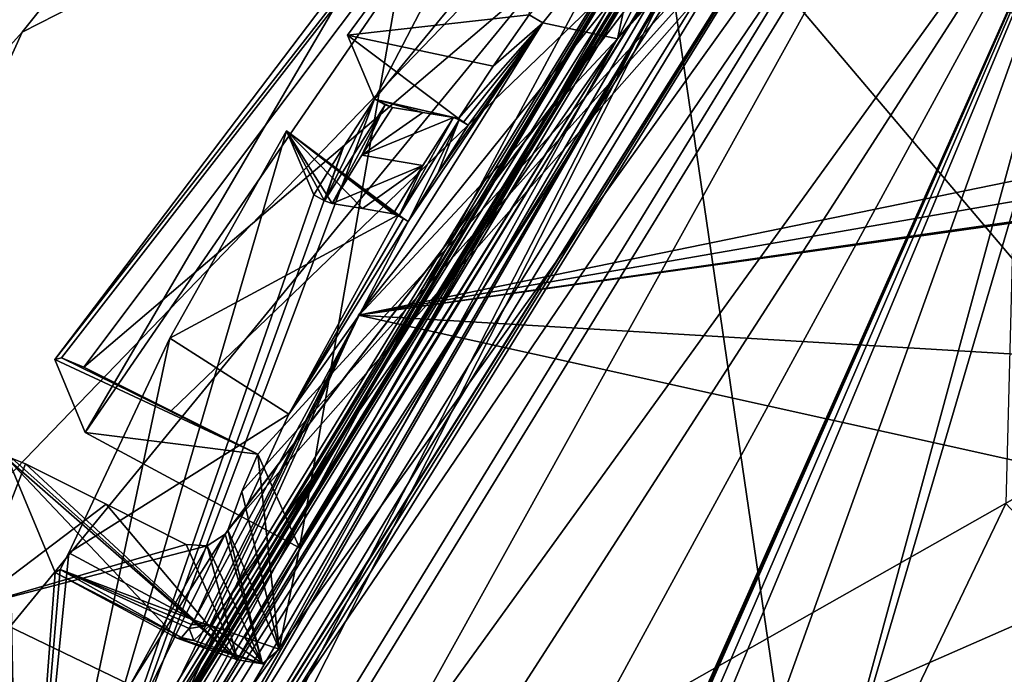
# Model space of a CAD drawing. Header units: millimetres. Extents: x -147 to 294, y -82 to 275.
# Tile 450 of 609: x 184 to 195, y 244 to 251. Entities that reach past the tile are written whole.
import ezdxf

# ---------------------------------------------------------------- set-up
doc = ezdxf.new("R2010")
doc.units = ezdxf.units.MM
doc.header["$LTSCALE"] = 67.506716
for name, color, linetype in [('1625', 7, 'CONTINUOUS'), ('1643', 7, 'CONTINUOUS'), ('1670', 7, 'CONTINUOUS'), ('1672', 7, 'CONTINUOUS'), ('1762', 7, 'CONTINUOUS'), ('1808', 7, 'CONTINUOUS'), ('3719', 7, 'CONTINUOUS'), ('3720', 7, 'CONTINUOUS'), ('3723', 7, 'CONTINUOUS'), ('3726', 7, 'CONTINUOUS'), ('457', 7, 'CONTINUOUS'), ('458', 7, 'CONTINUOUS'), ('477', 7, 'CONTINUOUS'), ('478', 7, 'CONTINUOUS'), ('485', 7, 'CONTINUOUS'), ('499', 7, 'CONTINUOUS'), ('522', 7, 'CONTINUOUS'), ('557', 7, 'CONTINUOUS'), ('601', 7, 'CONTINUOUS'), ('611', 7, 'CONTINUOUS'), ('612', 7, 'CONTINUOUS'), ('613', 7, 'CONTINUOUS'), ('614', 7, 'CONTINUOUS'), ('615', 7, 'CONTINUOUS'), ('616', 7, 'CONTINUOUS'), ('640', 7, 'CONTINUOUS'), ('643', 7, 'CONTINUOUS'), ('644', 7, 'CONTINUOUS'), ('645', 7, 'CONTINUOUS'), ('647', 7, 'CONTINUOUS'), ('652', 7, 'CONTINUOUS'), ('653', 7, 'CONTINUOUS'), ('654', 7, 'CONTINUOUS'), ('655', 7, 'CONTINUOUS'), ('656', 7, 'CONTINUOUS'), ('657', 7, 'CONTINUOUS'), ('658', 7, 'CONTINUOUS'), ('659', 7, 'CONTINUOUS'), ('660', 7, 'CONTINUOUS'), ('661', 7, 'CONTINUOUS'), ('662', 7, 'CONTINUOUS'), ('841', 7, 'CONTINUOUS')]:
    doc.layers.add(name, color=color, linetype=linetype)

msp = doc.modelspace()

# ---------------------------------------------------------------- linework, layer by layer
at = {"layer": '1625', "linetype": 'CONTINUOUS'}
for points in [[(187.556, 242.917, -11.15), (187.114, 243.381, -14.043), (194.734, 254.606, -12.177), (187.556, 242.917, -11.15)], [(188.001, 242.457, -8.262), (187.556, 242.917, -11.15), (194.734, 254.606, -12.177), (188.001, 242.457, -8.262)], [(195.904, 253.401, -5.773), (188.001, 242.457, -8.262), (194.734, 254.606, -12.177), (195.904, 253.401, -5.773)], [(187.202, 239.886, -8.026), (188.001, 242.457, -8.262), (195.904, 253.401, -5.773), (187.202, 239.886, -8.026)]]:
    msp.add_3dface(points, dxfattribs=at)
at = {"layer": '1643', "linetype": 'CONTINUOUS'}
for points in [[(187.202, 239.886, -8.026), (195.904, 253.401, -5.773), (188.505, 239.79, -7.9), (187.202, 239.886, -8.026)], [(195.904, 253.401, -5.773), (189.806, 239.697, -7.78), (188.505, 239.79, -7.9), (195.904, 253.401, -5.773)], [(189.806, 239.697, -7.78), (195.904, 253.401, -5.773), (189.865, 239.782, -7.761), (189.806, 239.697, -7.78)], [(189.865, 239.782, -7.761), (195.904, 253.401, -5.773), (189.925, 239.864, -7.742), (189.865, 239.782, -7.761)], [(189.925, 239.864, -7.742), (195.904, 253.401, -5.773), (190.19, 240.164, -7.67), (189.925, 239.864, -7.742)], [(190.19, 240.164, -7.67), (195.904, 253.401, -5.773), (190.485, 240.421, -7.602), (190.19, 240.164, -7.67)], [(190.485, 240.421, -7.602), (195.904, 253.401, -5.773), (191.419, 240.91, -7.443), (190.485, 240.421, -7.602)], [(191.419, 240.91, -7.443), (195.904, 253.401, -5.773), (192.547, 241.056, -7.323), (191.419, 240.91, -7.443)], [(192.547, 241.056, -7.323), (195.904, 253.401, -5.773), (194.796, 248.692, -6.24), (192.547, 241.056, -7.323)], [(194.715, 245.585, -6.578), (192.547, 241.056, -7.323), (194.796, 248.692, -6.24), (194.715, 245.585, -6.578)], [(195.881, 244.337, -6.649), (192.547, 241.056, -7.323), (194.715, 245.585, -6.578), (195.881, 244.337, -6.649)], [(203.411, 241.023, -6.671), (192.547, 241.056, -7.323), (195.881, 244.337, -6.649), (203.411, 241.023, -6.671)]]:
    msp.add_3dface(points, dxfattribs=at)
at = {"layer": '1670', "linetype": 'CONTINUOUS'}
for points in [[(193.418, 254.433, -3.505), (187.903, 247.568, -4.556), (204.72, 251.021, -3.397), (193.418, 254.433, -3.505)], [(204.72, 251.021, -3.397), (187.903, 247.568, -4.556), (205.948, 250.702, -3.409), (204.72, 251.021, -3.397)], [(205.948, 250.702, -3.409), (187.903, 247.568, -4.556), (197.717, 248.97, -3.75), (205.948, 250.702, -3.409)], [(197.717, 248.97, -3.75), (187.903, 247.568, -4.556), (196.59, 248.794, -3.819), (197.717, 248.97, -3.75)], [(196.59, 248.794, -3.819), (187.903, 247.568, -4.556), (195.228, 247.134, -4.058), (196.59, 248.794, -3.819)], [(187.903, 247.568, -4.556), (184.345, 239.707, -6.045), (195.314, 245.924, -4.183), (187.903, 247.568, -4.556)], [(195.228, 247.134, -4.058), (187.903, 247.568, -4.556), (195.314, 245.924, -4.183), (195.228, 247.134, -4.058)], [(184.345, 239.707, -6.045), (196.041, 244.842, -4.26), (195.314, 245.924, -4.183), (184.345, 239.707, -6.045)], [(196.041, 244.842, -4.26), (184.345, 239.707, -6.045), (197.412, 244.268, -4.247), (196.041, 244.842, -4.26)], [(197.412, 244.268, -4.247), (184.345, 239.707, -6.045), (205.949, 243.283, -4.034), (197.412, 244.268, -4.247)]]:
    msp.add_3dface(points, dxfattribs=at)
at = {"layer": '1672', "linetype": 'CONTINUOUS'}
for points in [[(184.093, 239.834, -6.288), (193.418, 254.433, -3.505), (193.28, 254.709, -3.726), (184.093, 239.834, -6.288)], [(187.903, 247.568, -4.556), (193.418, 254.433, -3.505), (184.093, 239.834, -6.288), (187.903, 247.568, -4.556)], [(184.345, 239.707, -6.045), (187.903, 247.568, -4.556), (184.093, 239.834, -6.288), (184.345, 239.707, -6.045)]]:
    msp.add_3dface(points, dxfattribs=at)
at = {"layer": '1762', "linetype": 'CONTINUOUS'}
for points in [[(183.944, 239.976, -7.389), (193.124, 254.922, -4.803), (184.148, 237.498, -8), (183.944, 239.976, -7.389)], [(184.148, 237.498, -8), (193.124, 254.922, -4.803), (185.317, 239.503, -7.646), (184.148, 237.498, -8)], [(185.317, 239.503, -7.646), (193.124, 254.922, -4.803), (194.247, 254.085, -5.121), (185.317, 239.503, -7.646)]]:
    msp.add_3dface(points, dxfattribs=at)
at = {"layer": '1808', "linetype": 'CONTINUOUS'}
for points in [[(184.093, 239.834, -6.288), (193.124, 254.922, -4.803), (183.944, 239.976, -7.389), (184.093, 239.834, -6.288)], [(184.093, 239.834, -6.288), (193.28, 254.709, -3.726), (193.124, 254.922, -4.803), (184.093, 239.834, -6.288)]]:
    msp.add_3dface(points, dxfattribs=at)
at = {"layer": '3719', "linetype": 'CONTINUOUS'}
for points in [[(184.766, 240.845, -13.356), (194.247, 254.085, -5.121), (193.682, 255.405, -10.834), (184.766, 240.845, -13.356)], [(185.317, 239.503, -7.646), (194.247, 254.085, -5.121), (184.766, 240.845, -13.356), (185.317, 239.503, -7.646)]]:
    msp.add_3dface(points, dxfattribs=at)
at = {"layer": '3720', "linetype": 'CONTINUOUS'}
for points in [[(184.766, 240.845, -13.356), (193.682, 255.405, -10.834), (185.437, 241.13, -14.922), (184.766, 240.845, -13.356)], [(185.437, 241.13, -14.922), (193.682, 255.405, -10.834), (185.474, 241.268, -14.88), (185.437, 241.13, -14.922)], [(185.474, 241.268, -14.88), (193.682, 255.405, -10.834), (194.194, 255.292, -12.465), (185.474, 241.268, -14.88)]]:
    msp.add_3dface(points, dxfattribs=at)
at = {"layer": '3723', "linetype": 'CONTINUOUS'}
for points in [[(185.845, 241.548, -14.853), (185.474, 241.268, -14.88), (194.194, 255.292, -12.465), (185.845, 241.548, -14.853)], [(185.845, 241.548, -14.853), (194.194, 255.292, -12.465), (194.342, 255.064, -12.535), (185.845, 241.548, -14.853)]]:
    msp.add_3dface(points, dxfattribs=at)
at = {"layer": '3726', "linetype": 'CONTINUOUS'}
for points in [[(186.544, 242.647, -14.565), (185.845, 241.548, -14.853), (194.342, 255.064, -12.535), (186.544, 242.647, -14.565)], [(186.936, 243.195, -14.301), (186.544, 242.647, -14.565), (194.342, 255.064, -12.535), (186.936, 243.195, -14.301)], [(187.114, 243.381, -14.043), (186.936, 243.195, -14.301), (194.342, 255.064, -12.535), (187.114, 243.381, -14.043)], [(194.734, 254.606, -12.177), (187.114, 243.381, -14.043), (194.342, 255.064, -12.535), (194.734, 254.606, -12.177)]]:
    msp.add_3dface(points, dxfattribs=at)
at = {"layer": '457', "linetype": 'CONTINUOUS'}
for points in [[(184.365, 250.548, -8.756), (192.95, 254.933, -3.589), (190.258, 257.928, -7.621), (184.365, 250.548, -8.756)], [(181.575, 241.041, -7.896), (192.95, 254.933, -3.589), (180.496, 242.008, -10.38), (181.575, 241.041, -7.896)], [(180.496, 242.008, -10.38), (192.95, 254.933, -3.589), (184.365, 250.548, -8.756), (180.496, 242.008, -10.38)], [(183.682, 239.841, -6.196), (192.95, 254.933, -3.589), (181.575, 241.041, -7.896), (183.682, 239.841, -6.196)]]:
    msp.add_3dface(points, dxfattribs=at)
at = {"layer": '458', "linetype": 'CONTINUOUS'}
for points in [[(192.95, 254.933, -3.589), (183.682, 239.841, -6.196), (193.044, 254.828, -3.617), (192.95, 254.933, -3.589)], [(193.044, 254.828, -3.617), (183.682, 239.841, -6.196), (183.816, 239.791, -6.215), (193.044, 254.828, -3.617)], [(193.044, 254.828, -3.617), (183.816, 239.791, -6.215), (193.101, 254.81, -3.753), (193.044, 254.828, -3.617)], [(193.101, 254.81, -3.753), (183.816, 239.791, -6.215), (183.87, 239.789, -6.351), (193.101, 254.81, -3.753)]]:
    msp.add_3dface(points, dxfattribs=at)
at = {"layer": '477', "linetype": 'CONTINUOUS'}
for points in [[(178.759, 244.303, -21.031), (190.258, 257.928, -7.621), (189.093, 261.125, -18.096), (178.759, 244.303, -21.031)], [(184.365, 250.548, -8.756), (190.258, 257.928, -7.621), (178.759, 244.303, -21.031), (184.365, 250.548, -8.756)], [(180.496, 242.008, -10.38), (184.365, 250.548, -8.756), (178.759, 244.303, -21.031), (180.496, 242.008, -10.38)]]:
    msp.add_3dface(points, dxfattribs=at)
at = {"layer": '478', "linetype": 'CONTINUOUS'}
for points in [[(178.759, 244.303, -21.031), (189.093, 261.125, -18.096), (178.936, 244.413, -21.813), (178.759, 244.303, -21.031)], [(178.936, 244.413, -21.813), (189.093, 261.125, -18.096), (179.553, 244.338, -22.33), (178.936, 244.413, -21.813)], [(179.553, 244.338, -22.33), (189.093, 261.125, -18.096), (189.598, 260.678, -19.487), (179.553, 244.338, -22.33)]]:
    msp.add_3dface(points, dxfattribs=at)
at = {"layer": '485', "linetype": 'CONTINUOUS'}
for points in [[(183.728, 240.005, -7.566), (192.965, 255.086, -4.954), (183.777, 239.953, -7.21), (183.728, 240.005, -7.566)], [(183.777, 239.953, -7.21), (192.965, 255.086, -4.954), (183.817, 239.871, -6.843), (183.777, 239.953, -7.21)], [(192.965, 255.086, -4.954), (183.843, 239.815, -6.56), (183.817, 239.871, -6.843), (192.965, 255.086, -4.954)], [(183.857, 239.803, -6.455), (183.843, 239.815, -6.56), (192.965, 255.086, -4.954), (183.857, 239.803, -6.455)], [(183.87, 239.789, -6.351), (183.857, 239.803, -6.455), (192.965, 255.086, -4.954), (183.87, 239.789, -6.351)], [(193.101, 254.81, -3.753), (183.87, 239.789, -6.351), (192.965, 255.086, -4.954), (193.101, 254.81, -3.753)]]:
    msp.add_3dface(points, dxfattribs=at)
at = {"layer": '499', "linetype": 'CONTINUOUS'}
for points in [[(189.77, 260.842, -19.466), (214.426, 264.872, -22.77), (211.498, 250.513, -27.995), (189.77, 260.842, -19.466)], [(189.598, 260.678, -19.487), (189.77, 260.842, -19.466), (179.495, 244.144, -22.371), (189.598, 260.678, -19.487)], [(179.495, 244.144, -22.371), (189.77, 260.842, -19.466), (192.781, 240.261, -27.408), (179.495, 244.144, -22.371)], [(189.77, 260.842, -19.466), (211.498, 250.513, -27.995), (192.781, 240.261, -27.408), (189.77, 260.842, -19.466)], [(179.526, 244.249, -22.349), (189.598, 260.678, -19.487), (179.495, 244.144, -22.371), (179.526, 244.249, -22.349)], [(179.553, 244.338, -22.33), (189.598, 260.678, -19.487), (179.526, 244.249, -22.349), (179.553, 244.338, -22.33)], [(192.781, 240.261, -27.408), (211.498, 250.513, -27.995), (206.369, 237.497, -31.433), (192.781, 240.261, -27.408)]]:
    msp.add_3dface(points, dxfattribs=at)
at = {"layer": '522', "linetype": 'CONTINUOUS'}
for points in [[(192.965, 255.086, -4.954), (183.728, 240.005, -7.566), (184.344, 239.921, -7.651), (192.965, 255.086, -4.954)], [(193.423, 254.693, -5.096), (192.965, 255.086, -4.954), (184.344, 239.921, -7.651), (193.423, 254.693, -5.096)]]:
    msp.add_3dface(points, dxfattribs=at)
at = {"layer": '557', "linetype": 'CONTINUOUS'}
msp.add_3dface([(179.495, 244.144, -22.371), (192.781, 240.261, -27.408), (175.102, 216.403, -28.524), (179.495, 244.144, -22.371)], dxfattribs=at)
at = {"layer": '601', "linetype": 'CONTINUOUS'}
for points in [[(186.528, 245.303, -21.073), (191.591, 251.939, -20.224), (197.223, 257.432, -19.464), (186.528, 245.303, -21.073)], [(180.021, 232.05, -23.733), (191.591, 251.939, -20.224), (186.5, 245.26, -21.08), (180.021, 232.05, -23.733)], [(186.5, 245.26, -21.08), (191.591, 251.939, -20.224), (186.528, 245.303, -21.073), (186.5, 245.26, -21.08)], [(185.502, 243.675, -21.301), (180.021, 232.05, -23.733), (186.5, 245.26, -21.08), (185.502, 243.675, -21.301)]]:
    msp.add_3dface(points, dxfattribs=at)
at = {"layer": '611', "linetype": 'CONTINUOUS'}
for points in [[(185.011, 247.021, -20.082), (197.223, 257.432, -19.464), (193.784, 258.711, -18.181), (185.011, 247.021, -20.082)], [(185.932, 246.561, -20.498), (197.223, 257.432, -19.464), (185.011, 247.021, -20.082), (185.932, 246.561, -20.498)], [(186.845, 246.104, -20.906), (197.223, 257.432, -19.464), (185.932, 246.561, -20.498), (186.845, 246.104, -20.906)], [(186.528, 245.303, -21.073), (197.223, 257.432, -19.464), (186.674, 245.711, -20.986), (186.528, 245.303, -21.073)], [(186.674, 245.711, -20.986), (197.223, 257.432, -19.464), (186.845, 246.104, -20.906), (186.674, 245.711, -20.986)]]:
    msp.add_3dface(points, dxfattribs=at)
at = {"layer": '612', "linetype": 'CONTINUOUS'}
for points in [[(195.611, 255.943, -13.823), (190.629, 250.477, -14.598), (195.489, 256.219, -14.984), (195.611, 255.943, -13.823)], [(195.489, 256.219, -14.984), (190.629, 250.477, -14.598), (190.762, 251.102, -15.703), (195.489, 256.219, -14.984)], [(190.762, 251.102, -15.703), (190.629, 250.477, -14.598), (187.282, 245.118, -16.759), (190.762, 251.102, -15.703)], [(190.629, 250.477, -14.598), (187.068, 244.052, -15.75), (187.282, 245.118, -16.759), (190.629, 250.477, -14.598)], [(186.674, 245.711, -20.986), (186.845, 246.104, -20.906), (187.068, 244.052, -15.75), (186.674, 245.711, -20.986)], [(187.068, 244.052, -15.75), (186.845, 246.104, -20.906), (187.282, 245.118, -16.759), (187.068, 244.052, -15.75)], [(186.528, 245.303, -21.073), (186.674, 245.711, -20.986), (187.068, 244.052, -15.75), (186.528, 245.303, -21.073)]]:
    msp.add_3dface(points, dxfattribs=at)
at = {"layer": '613', "linetype": 'CONTINUOUS'}
for points in [[(186.5, 245.26, -21.08), (186.528, 245.303, -21.073), (186.892, 243.896, -15.803), (186.5, 245.26, -21.08)], [(186.528, 245.303, -21.073), (187.068, 244.052, -15.75), (186.892, 243.896, -15.803), (186.528, 245.303, -21.073)], [(186.5, 245.26, -21.08), (186.892, 243.896, -15.803), (186.311, 245.139, -21.068), (186.5, 245.26, -21.08)], [(186.311, 245.139, -21.068), (186.63, 243.937, -15.88), (186.091, 245.154, -21), (186.311, 245.139, -21.068)], [(186.892, 243.896, -15.803), (186.63, 243.937, -15.88), (186.311, 245.139, -21.068), (186.892, 243.896, -15.803)]]:
    msp.add_3dface(points, dxfattribs=at)
at = {"layer": '614', "linetype": 'CONTINUOUS'}
for points in [[(184.257, 246.059, -20.102), (186.63, 243.937, -15.88), (184.215, 246.048, -19.903), (184.257, 246.059, -20.102)], [(184.215, 246.048, -19.903), (186.63, 243.937, -15.88), (185.995, 244.166, -15.093), (184.215, 246.048, -19.903)], [(184.712, 244.857, -14.794), (184.215, 246.048, -19.903), (185.995, 244.166, -15.093), (184.712, 244.857, -14.794)], [(184.398, 246.001, -20.236), (186.63, 243.937, -15.88), (184.257, 246.059, -20.102), (184.398, 246.001, -20.236)], [(186.63, 243.937, -15.88), (184.398, 246.001, -20.236), (185.248, 245.576, -20.621), (186.63, 243.937, -15.88)], [(186.091, 245.154, -21), (186.63, 243.937, -15.88), (185.248, 245.576, -20.621), (186.091, 245.154, -21)]]:
    msp.add_3dface(points, dxfattribs=at)
at = {"layer": '615', "linetype": 'CONTINUOUS'}
msp.add_3dface([(184.398, 246.001, -20.236), (184.257, 246.059, -20.102), (183.811, 244.489, -20.544), (184.398, 246.001, -20.236)], dxfattribs=at)
at = {"layer": '616', "linetype": 'CONTINUOUS'}
for points in [[(185.248, 245.576, -20.621), (184.398, 246.001, -20.236), (183.811, 244.489, -20.544), (185.248, 245.576, -20.621)], [(186.091, 245.154, -21), (185.248, 245.576, -20.621), (183.811, 244.489, -20.544), (186.091, 245.154, -21)], [(185.502, 243.675, -21.301), (186.5, 245.26, -21.08), (186.311, 245.139, -21.068), (185.502, 243.675, -21.301)], [(186.311, 245.139, -21.068), (186.091, 245.154, -21), (183.811, 244.489, -20.544), (186.311, 245.139, -21.068)], [(185.502, 243.675, -21.301), (186.311, 245.139, -21.068), (183.811, 244.489, -20.544), (185.502, 243.675, -21.301)], [(185.502, 243.675, -21.301), (183.811, 244.489, -20.544), (183.301, 242.958, -20.866), (185.502, 243.675, -21.301)]]:
    msp.add_3dface(points, dxfattribs=at)
at = {"layer": '640', "linetype": 'CONTINUOUS'}
for points in [[(184.707, 247.1, -19.528), (193.771, 259.071, -17.589), (185.028, 246.332, -16.233), (184.707, 247.1, -19.528)], [(185.028, 246.332, -16.233), (193.771, 259.071, -17.589), (188.545, 252.334, -15.177), (185.028, 246.332, -16.233)], [(193.423, 254.693, -5.096), (184.344, 239.921, -7.651), (192.709, 255.493, -9.698), (193.423, 254.693, -5.096)], [(192.709, 255.493, -9.698), (184.344, 239.921, -7.651), (188.072, 249.842, -10.553), (192.709, 255.493, -9.698)], [(189.955, 253.462, -12.991), (192.709, 255.493, -9.698), (188.072, 249.842, -10.553), (189.955, 253.462, -12.991)], [(187.787, 250.517, -13.462), (189.955, 253.462, -12.991), (188.072, 249.842, -10.553), (187.787, 250.517, -13.462)], [(188.072, 249.842, -10.553), (184.344, 239.921, -7.651), (187.747, 249.34, -10.638), (188.072, 249.842, -10.553)], [(187.432, 248.834, -10.725), (184.344, 239.921, -7.651), (187.146, 249.508, -13.635), (187.432, 248.834, -10.725)], [(187.146, 249.508, -13.635), (184.344, 239.921, -7.651), (185.919, 247.326, -14.024), (187.146, 249.508, -13.635)], [(187.747, 249.34, -10.638), (184.344, 239.921, -7.651), (187.432, 248.834, -10.725), (187.747, 249.34, -10.638)], [(185.919, 247.326, -14.024), (184.344, 239.921, -7.651), (184.856, 245.064, -14.45), (185.919, 247.326, -14.024)], [(184.215, 246.048, -19.903), (184.344, 239.921, -7.651), (183.616, 244.505, -20.218), (184.215, 246.048, -19.903)], [(184.344, 239.921, -7.651), (184.215, 246.048, -19.903), (184.712, 244.857, -14.794), (184.344, 239.921, -7.651)], [(184.856, 245.064, -14.45), (184.344, 239.921, -7.651), (184.765, 244.89, -14.573), (184.856, 245.064, -14.45)], [(184.344, 239.921, -7.651), (184.712, 244.857, -14.794), (184.765, 244.89, -14.573), (184.344, 239.921, -7.651)], [(184.344, 239.921, -7.651), (183.099, 242.951, -20.545), (183.616, 244.505, -20.218), (184.344, 239.921, -7.651)]]:
    msp.add_3dface(points, dxfattribs=at)
at = {"layer": '643', "linetype": 'CONTINUOUS'}
for points in [[(193.784, 258.711, -18.181), (193.771, 259.071, -17.589), (184.707, 247.1, -19.528), (193.784, 258.711, -18.181)], [(193.784, 258.711, -18.181), (184.707, 247.1, -19.528), (184.776, 247.118, -19.856), (193.784, 258.711, -18.181)], [(185.011, 247.021, -20.082), (193.784, 258.711, -18.181), (184.776, 247.118, -19.856), (185.011, 247.021, -20.082)]]:
    msp.add_3dface(points, dxfattribs=at)
at = {"layer": '644', "linetype": 'CONTINUOUS'}
for points in [[(184.707, 247.1, -19.528), (186.845, 246.104, -20.906), (184.776, 247.118, -19.856), (184.707, 247.1, -19.528)], [(186.845, 246.104, -20.906), (184.707, 247.1, -19.528), (185.028, 246.332, -16.233), (186.845, 246.104, -20.906)], [(186.845, 246.104, -20.906), (185.011, 247.021, -20.082), (184.776, 247.118, -19.856), (186.845, 246.104, -20.906)], [(186.845, 246.104, -20.906), (185.932, 246.561, -20.498), (185.011, 247.021, -20.082), (186.845, 246.104, -20.906)], [(187.282, 245.118, -16.759), (186.845, 246.104, -20.906), (185.028, 246.332, -16.233), (187.282, 245.118, -16.759)]]:
    msp.add_3dface(points, dxfattribs=at)
at = {"layer": '645', "linetype": 'CONTINUOUS'}
for points in [[(187.282, 245.118, -16.759), (185.028, 246.332, -16.233), (188.545, 252.334, -15.177), (187.282, 245.118, -16.759)], [(190.762, 251.102, -15.703), (187.282, 245.118, -16.759), (188.545, 252.334, -15.177), (190.762, 251.102, -15.703)]]:
    msp.add_3dface(points, dxfattribs=at)
at = {"layer": '647', "linetype": 'CONTINUOUS'}
for points in [[(189.844, 250.645, -13.717), (192.184, 253.574, -13.267), (189.698, 250.731, -13.613), (189.844, 250.645, -13.717)], [(189.322, 250.189, -13.702), (189.844, 250.645, -13.717), (189.698, 250.731, -13.613), (189.322, 250.189, -13.702)], [(187.911, 247.567, -14.244), (189.844, 250.645, -13.717), (188.425, 248.553, -14.029), (187.911, 247.567, -14.244)], [(188.425, 248.553, -14.029), (189.844, 250.645, -13.717), (188.737, 249.063, -13.941), (188.425, 248.553, -14.029)], [(188.737, 249.063, -13.941), (189.844, 250.645, -13.717), (189.058, 249.567, -13.855), (188.737, 249.063, -13.941)], [(189.009, 249.6, -13.817), (189.844, 250.645, -13.717), (188.956, 249.639, -13.794), (189.009, 249.6, -13.817)], [(188.956, 249.639, -13.794), (189.844, 250.645, -13.717), (189.322, 250.189, -13.702), (188.956, 249.639, -13.794)], [(189.058, 249.567, -13.855), (189.844, 250.645, -13.717), (189.009, 249.6, -13.817), (189.058, 249.567, -13.855)], [(188.323, 248.625, -13.969), (187.169, 246.526, -14.346), (188.376, 248.586, -13.992), (188.323, 248.625, -13.969)], [(188.376, 248.586, -13.992), (187.169, 246.526, -14.346), (188.425, 248.553, -14.029), (188.376, 248.586, -13.992)], [(187.169, 246.526, -14.346), (187.911, 247.567, -14.244), (188.425, 248.553, -14.029), (187.169, 246.526, -14.346)], [(186.264, 244.323, -14.792), (187.911, 247.567, -14.244), (186.175, 244.354, -14.758), (186.264, 244.323, -14.792)], [(186.175, 244.354, -14.758), (187.911, 247.567, -14.244), (187.169, 246.526, -14.346), (186.175, 244.354, -14.758)], [(186.341, 244.304, -14.855), (187.911, 247.567, -14.244), (186.264, 244.323, -14.792), (186.341, 244.304, -14.855)]]:
    msp.add_3dface(points, dxfattribs=at)
at = {"layer": '652', "linetype": 'CONTINUOUS'}
for points in [[(189.955, 253.462, -12.991), (187.787, 250.517, -13.462), (189.698, 250.731, -13.613), (189.955, 253.462, -12.991)], [(187.787, 250.517, -13.462), (189.322, 250.189, -13.702), (189.698, 250.731, -13.613), (187.787, 250.517, -13.462)], [(187.787, 250.517, -13.462), (188.956, 249.639, -13.794), (189.322, 250.189, -13.702), (187.787, 250.517, -13.462)]]:
    msp.add_3dface(points, dxfattribs=at)
at = {"layer": '653', "linetype": 'CONTINUOUS'}
for points in [[(187.787, 250.517, -13.462), (188.072, 249.842, -10.553), (188.956, 249.639, -13.794), (187.787, 250.517, -13.462)], [(188.956, 249.639, -13.794), (188.072, 249.842, -10.553), (188.902, 249.648, -13.576), (188.956, 249.639, -13.794)], [(188.902, 249.648, -13.576), (188.072, 249.842, -10.553), (188.582, 249.702, -12.273), (188.902, 249.648, -13.576)], [(188.582, 249.702, -12.273), (188.072, 249.842, -10.553), (188.261, 249.756, -10.97), (188.582, 249.702, -12.273)], [(188.261, 249.756, -10.97), (188.072, 249.842, -10.553), (188.185, 249.783, -10.75), (188.261, 249.756, -10.97)], [(188.963, 249.624, -13.73), (188.956, 249.639, -13.794), (188.902, 249.648, -13.576), (188.963, 249.624, -13.73)], [(189.009, 249.6, -13.817), (188.956, 249.639, -13.794), (188.963, 249.624, -13.73), (189.009, 249.6, -13.817)], [(189.058, 249.567, -13.855), (189.009, 249.6, -13.817), (188.963, 249.624, -13.73), (189.058, 249.567, -13.855)]]:
    msp.add_3dface(points, dxfattribs=at)
at = {"layer": '654', "linetype": 'CONTINUOUS'}
for points in [[(188.963, 249.624, -13.73), (188.902, 249.648, -13.576), (188.329, 248.61, -13.904), (188.963, 249.624, -13.73)], [(188.329, 248.61, -13.904), (188.902, 249.648, -13.576), (188.581, 249.144, -13.662), (188.329, 248.61, -13.904)], [(188.425, 248.553, -14.029), (188.963, 249.624, -13.73), (188.329, 248.61, -13.904), (188.425, 248.553, -14.029)], [(188.425, 248.553, -14.029), (188.737, 249.063, -13.941), (188.963, 249.624, -13.73), (188.425, 248.553, -14.029)], [(188.737, 249.063, -13.941), (189.058, 249.567, -13.855), (188.963, 249.624, -13.73), (188.737, 249.063, -13.941)], [(188.269, 248.634, -13.75), (188.329, 248.61, -13.904), (188.581, 249.144, -13.662), (188.269, 248.634, -13.75)]]:
    msp.add_3dface(points, dxfattribs=at)
at = {"layer": '655', "linetype": 'CONTINUOUS'}
for points in [[(187.432, 248.834, -10.725), (187.146, 249.508, -13.635), (187.547, 248.772, -10.924), (187.432, 248.834, -10.725)], [(187.146, 249.508, -13.635), (188.323, 248.625, -13.969), (188.329, 248.61, -13.904), (187.146, 249.508, -13.635)], [(187.146, 249.508, -13.635), (188.329, 248.61, -13.904), (188.269, 248.634, -13.75), (187.146, 249.508, -13.635)], [(187.146, 249.508, -13.635), (188.269, 248.634, -13.75), (187.947, 248.69, -12.448), (187.146, 249.508, -13.635)], [(187.547, 248.772, -10.924), (187.146, 249.508, -13.635), (187.625, 248.745, -11.147), (187.547, 248.772, -10.924)], [(187.625, 248.745, -11.147), (187.146, 249.508, -13.635), (187.947, 248.69, -12.448), (187.625, 248.745, -11.147)], [(188.323, 248.625, -13.969), (188.376, 248.586, -13.992), (188.329, 248.61, -13.904), (188.323, 248.625, -13.969)], [(188.376, 248.586, -13.992), (188.425, 248.553, -14.029), (188.329, 248.61, -13.904), (188.376, 248.586, -13.992)]]:
    msp.add_3dface(points, dxfattribs=at)
at = {"layer": '656', "linetype": 'CONTINUOUS'}
for points in [[(188.582, 249.702, -12.273), (188.261, 249.756, -10.97), (187.939, 249.253, -11.057), (188.582, 249.702, -12.273)], [(188.902, 249.648, -13.576), (188.582, 249.702, -12.273), (187.939, 249.253, -11.057), (188.902, 249.648, -13.576)], [(188.581, 249.144, -13.662), (188.902, 249.648, -13.576), (187.939, 249.253, -11.057), (188.581, 249.144, -13.662)], [(187.625, 248.745, -11.147), (188.581, 249.144, -13.662), (187.939, 249.253, -11.057), (187.625, 248.745, -11.147)], [(188.581, 249.144, -13.662), (187.625, 248.745, -11.147), (187.947, 248.69, -12.448), (188.581, 249.144, -13.662)], [(188.269, 248.634, -13.75), (188.581, 249.144, -13.662), (187.947, 248.69, -12.448), (188.269, 248.634, -13.75)]]:
    msp.add_3dface(points, dxfattribs=at)
at = {"layer": '657', "linetype": 'CONTINUOUS'}
for points in [[(188.072, 249.842, -10.553), (187.747, 249.34, -10.638), (187.547, 248.772, -10.924), (188.072, 249.842, -10.553)], [(188.185, 249.783, -10.75), (188.072, 249.842, -10.553), (187.547, 248.772, -10.924), (188.185, 249.783, -10.75)], [(188.185, 249.783, -10.75), (187.547, 248.772, -10.924), (187.625, 248.745, -11.147), (188.185, 249.783, -10.75)], [(188.185, 249.783, -10.75), (187.625, 248.745, -11.147), (187.939, 249.253, -11.057), (188.185, 249.783, -10.75)], [(188.261, 249.756, -10.97), (188.185, 249.783, -10.75), (187.939, 249.253, -11.057), (188.261, 249.756, -10.97)], [(187.747, 249.34, -10.638), (187.432, 248.834, -10.725), (187.547, 248.772, -10.924), (187.747, 249.34, -10.638)]]:
    msp.add_3dface(points, dxfattribs=at)
at = {"layer": '658', "linetype": 'CONTINUOUS'}
for points in [[(187.146, 249.508, -13.635), (185.919, 247.326, -14.024), (188.323, 248.625, -13.969), (187.146, 249.508, -13.635)], [(185.919, 247.326, -14.024), (187.169, 246.526, -14.346), (188.323, 248.625, -13.969), (185.919, 247.326, -14.024)], [(185.919, 247.326, -14.024), (184.856, 245.064, -14.45), (187.169, 246.526, -14.346), (185.919, 247.326, -14.024)], [(184.856, 245.064, -14.45), (186.175, 244.354, -14.758), (187.169, 246.526, -14.346), (184.856, 245.064, -14.45)]]:
    msp.add_3dface(points, dxfattribs=at)
at = {"layer": '659', "linetype": 'CONTINUOUS'}
for points in [[(184.856, 245.064, -14.45), (184.765, 244.89, -14.573), (186.175, 244.354, -14.758), (184.856, 245.064, -14.45)], [(184.765, 244.89, -14.573), (184.712, 244.857, -14.794), (186.039, 244.172, -14.921), (184.765, 244.89, -14.573)], [(186.175, 244.354, -14.758), (184.765, 244.89, -14.573), (186.147, 244.309, -14.771), (186.175, 244.354, -14.758)], [(186.147, 244.309, -14.771), (184.765, 244.89, -14.573), (186.12, 244.267, -14.793), (186.147, 244.309, -14.771)], [(186.12, 244.267, -14.793), (184.765, 244.89, -14.573), (186.039, 244.172, -14.921), (186.12, 244.267, -14.793)], [(184.712, 244.857, -14.794), (185.995, 244.166, -15.093), (186.039, 244.172, -14.921), (184.712, 244.857, -14.794)]]:
    msp.add_3dface(points, dxfattribs=at)
at = {"layer": '660', "linetype": 'CONTINUOUS'}
for points in [[(186.264, 244.323, -14.792), (186.175, 244.354, -14.758), (186.147, 244.309, -14.771), (186.264, 244.323, -14.792)], [(186.12, 244.267, -14.793), (186.039, 244.172, -14.921), (186.169, 244.142, -14.946), (186.12, 244.267, -14.793)], [(186.341, 244.304, -14.855), (186.147, 244.309, -14.771), (186.12, 244.267, -14.793), (186.341, 244.304, -14.855)], [(186.341, 244.304, -14.855), (186.12, 244.267, -14.793), (186.169, 244.142, -14.946), (186.341, 244.304, -14.855)], [(186.341, 244.304, -14.855), (186.264, 244.323, -14.792), (186.147, 244.309, -14.771), (186.341, 244.304, -14.855)], [(186.039, 244.172, -14.921), (185.995, 244.166, -15.093), (186.169, 244.142, -14.946), (186.039, 244.172, -14.921)]]:
    msp.add_3dface(points, dxfattribs=at)
at = {"layer": '661', "linetype": 'CONTINUOUS'}
for points in [[(186.892, 243.896, -15.803), (186.341, 244.304, -14.855), (186.169, 244.142, -14.946), (186.892, 243.896, -15.803)], [(186.341, 244.304, -14.855), (186.892, 243.896, -15.803), (186.708, 244.172, -15.31), (186.341, 244.304, -14.855)], [(186.63, 243.937, -15.88), (186.892, 243.896, -15.803), (185.995, 244.166, -15.093), (186.63, 243.937, -15.88)], [(185.995, 244.166, -15.093), (186.892, 243.896, -15.803), (186.169, 244.142, -14.946), (185.995, 244.166, -15.093)], [(186.892, 243.896, -15.803), (187.068, 244.052, -15.75), (186.708, 244.172, -15.31), (186.892, 243.896, -15.803)]]:
    msp.add_3dface(points, dxfattribs=at)
at = {"layer": '662', "linetype": 'CONTINUOUS'}
for points in [[(190.629, 250.477, -14.598), (195.611, 255.943, -13.823), (192.184, 253.574, -13.267), (190.629, 250.477, -14.598)], [(190.629, 250.477, -14.598), (192.184, 253.574, -13.267), (189.844, 250.645, -13.717), (190.629, 250.477, -14.598)], [(190.629, 250.477, -14.598), (189.844, 250.645, -13.717), (187.911, 247.567, -14.244), (190.629, 250.477, -14.598)], [(190.629, 250.477, -14.598), (187.911, 247.567, -14.244), (186.341, 244.304, -14.855), (190.629, 250.477, -14.598)], [(190.629, 250.477, -14.598), (186.341, 244.304, -14.855), (186.708, 244.172, -15.31), (190.629, 250.477, -14.598)], [(187.068, 244.052, -15.75), (190.629, 250.477, -14.598), (186.708, 244.172, -15.31), (187.068, 244.052, -15.75)]]:
    msp.add_3dface(points, dxfattribs=at)
at = {"layer": '841', "linetype": 'CONTINUOUS'}
for points in [[(210.955, 266.206, -18.872), (191.591, 251.939, -20.224), (219.809, 241.46, -31.151), (210.955, 266.206, -18.872)], [(191.591, 251.939, -20.224), (180.021, 232.05, -23.733), (209.084, 231.284, -32.441), (191.591, 251.939, -20.224)], [(219.809, 241.46, -31.151), (191.591, 251.939, -20.224), (209.084, 231.284, -32.441), (219.809, 241.46, -31.151)]]:
    msp.add_3dface(points, dxfattribs=at)

doc.saveas('drawing.dxf')
